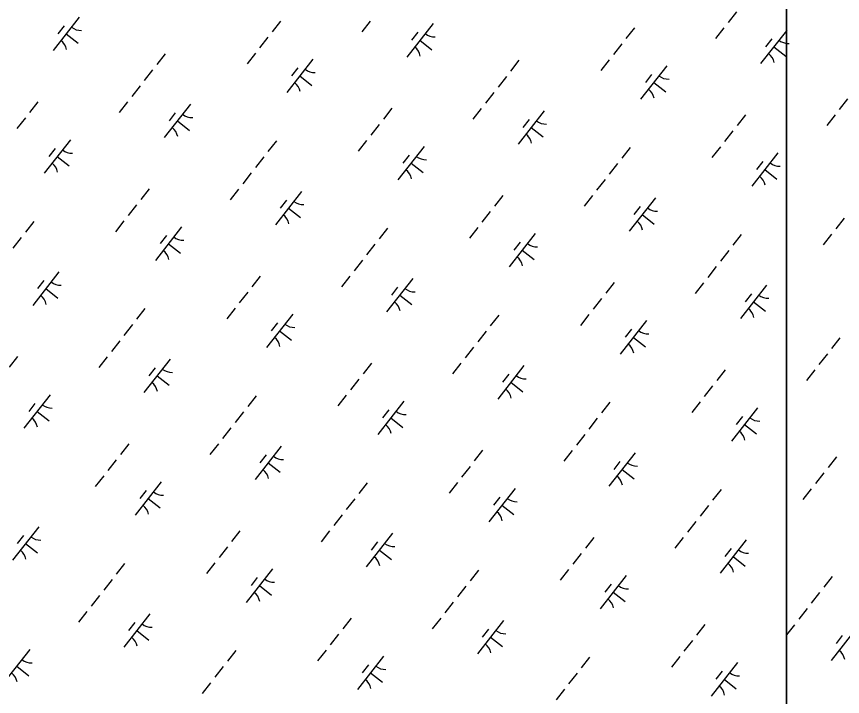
# Model space of a CAD drawing. Extents: x 3896831 to 3918110, y 171006 to 193349.
# Drawn here: x 3905073 to 3906045, y 181481 to 182282 of the extents above; entities that cross this region are included whole.
import ezdxf

# ---------------------------------------------------------------- set-up
doc = ezdxf.new("R2010")
doc.units = 0
doc.layers.add('V-WETL-SWMP', color=7, linetype='Continuous')

msp = doc.modelspace()

# ---------------------------------------------------------------- linework, layer by layer
at = {"layer": 'V-WETL-SWMP'}
for p, q in [((3905979.34, 184854.89), (3905979.34, 179465.22)), ((3905979.34, 179465.22), (3905979.34, 184854.89)), ((3905146.55, 182281.2), (3905115.71, 182241.85)), ((3905920.51, 182287.43), (3905910.64, 182274.84)), ((3905128.76, 182271.01), (3905121.35, 182261.57)), ((3905383.6, 182276.37), (3905373.73, 182263.78)), ((3905489.06, 182276.24), (3905479.19, 182263.65)), ((3905563.19, 182273.5), (3905532.35, 182234.15)), ((3905800.24, 182268.67), (3905790.37, 182256.08)), ((3905905.7, 182268.54), (3905895.83, 182255.95)), ((3905131.13, 182261.53), (3905145.3, 182250.42)), ((3905545.4, 182263.31), (3905538, 182253.87)), ((3905979.34, 182265.17), (3905948.99, 182226.45)), ((3905979.84, 182265.81), (3905979.34, 182265.17)), ((3905368.79, 182257.48), (3905358.92, 182244.89)), ((3905547.77, 182253.83), (3905561.94, 182242.72)), ((3905785.43, 182249.78), (3905775.56, 182237.19)), ((3905962.04, 182255.61), (3905954.64, 182246.17)), ((3905964.41, 182246.13), (3905978.58, 182235.02)), ((3905247.75, 182238), (3905237.88, 182225.41)), ((3905353.99, 182238.59), (3905344.12, 182226)), ((3905421.8, 182231.56), (3905390.96, 182192.2)), ((3905664.39, 182230.3), (3905654.52, 182217.71)), ((3905770.63, 182230.89), (3905760.76, 182218.3)), ((3905404.01, 182221.36), (3905396.61, 182211.92)), ((3905838.45, 182223.86), (3905807.6, 182184.5)), ((3905232.94, 182219.11), (3905223.07, 182206.52)), ((3905406.38, 182211.88), (3905420.55, 182200.78)), ((3905649.59, 182211.41), (3905639.72, 182198.82)), ((3905820.65, 182213.66), (3905813.25, 182204.22)), ((3905218.14, 182200.22), (3905208.27, 182187.63)), ((3905823.02, 182204.18), (3905837.19, 182193.08)), ((3905634.78, 182192.52), (3905624.91, 182179.93)), ((3905097.87, 182181.46), (3905088, 182168.87)), ((3905203.33, 182181.33), (3905193.46, 182168.74)), ((3906051.43, 182184.82), (3906041.56, 182172.23)), ((3905277.47, 182178.6), (3905246.62, 182139.24)), ((3905514.51, 182173.76), (3905504.64, 182161.17)), ((3905619.98, 182173.63), (3905610.11, 182161.04)), ((3905083.07, 182162.57), (3905073.2, 182149.98)), ((3905259.68, 182168.4), (3905252.27, 182158.96)), ((3905694.11, 182170.9), (3905663.27, 182131.54)), ((3905931.16, 182166.06), (3905921.29, 182153.47)), ((3906036.62, 182165.93), (3906026.75, 182153.34)), ((3905262.05, 182158.92), (3905276.21, 182147.82)), ((3905499.71, 182154.87), (3905489.84, 182142.28)), ((3905676.32, 182160.7), (3905668.92, 182151.26)), ((3905678.69, 182151.22), (3905692.86, 182140.12)), ((3905916.35, 182147.17), (3905906.48, 182134.58)), ((3905136.08, 182136.65), (3905105.23, 182097.29)), ((3905378.67, 182135.39), (3905368.8, 182122.8)), ((3905484.9, 182135.98), (3905475.03, 182123.39)), ((3905118.28, 182126.45), (3905110.88, 182117.01)), ((3905552.72, 182128.95), (3905521.88, 182089.59)), ((3905795.31, 182127.69), (3905785.44, 182115.1)), ((3905901.55, 182128.28), (3905891.68, 182115.69)), ((3905120.66, 182116.97), (3905134.82, 182105.87)), ((3905363.86, 182116.5), (3905353.99, 182103.91)), ((3905534.93, 182118.75), (3905527.53, 182109.31)), ((3905969.36, 182121.25), (3905938.52, 182081.89)), ((3905537.3, 182109.27), (3905551.47, 182098.17)), ((3905780.51, 182108.8), (3905770.64, 182096.21)), ((3905951.57, 182111.05), (3905944.17, 182101.61)), ((3905349.06, 182097.61), (3905339.19, 182085.02)), ((3905953.94, 182101.57), (3905968.11, 182090.47)), ((3905765.7, 182089.91), (3905755.83, 182077.32)), ((3905228.79, 182078.85), (3905218.92, 182066.26)), ((3905334.25, 182078.72), (3905324.38, 182066.13)), ((3905408.39, 182075.99), (3905377.54, 182036.63)), ((3905390.59, 182065.79), (3905383.19, 182056.35)), ((3905645.43, 182071.15), (3905635.56, 182058.56)), ((3905750.9, 182071.02), (3905741.03, 182058.43)), ((3905825.03, 182068.29), (3905794.19, 182028.93)), ((3905213.99, 182059.96), (3905204.12, 182047.37)), ((3905392.97, 182056.31), (3905407.13, 182045.21)), ((3905807.24, 182058.09), (3905799.83, 182048.65)), ((3905630.63, 182052.26), (3905620.76, 182039.67)), ((3905809.61, 182048.61), (3905823.78, 182037.51)), ((3906047.27, 182044.56), (3906037.4, 182031.97)), ((3905092.94, 182040.48), (3905083.07, 182027.89)), ((3905199.18, 182041.07), (3905189.31, 182028.48)), ((3905267, 182034.04), (3905236.15, 181994.69)), ((3905509.59, 182032.78), (3905499.72, 182020.19)), ((3905615.82, 182033.37), (3905605.95, 182020.78)), ((3905683.64, 182026.34), (3905652.8, 181986.99)), ((3906032.47, 182025.67), (3906022.6, 182013.08)), ((3905078.14, 182021.59), (3905068.27, 182009)), ((3905249.2, 182023.84), (3905241.8, 182014.4)), ((3905665.85, 182016.14), (3905658.44, 182006.7)), ((3905926.23, 182025.08), (3905916.36, 182012.49)), ((3905251.57, 182014.36), (3905265.74, 182003.26)), ((3905494.78, 182013.89), (3905484.91, 182001.3)), ((3905668.22, 182006.66), (3905682.38, 181995.56)), ((3905911.42, 182006.19), (3905901.55, 181993.6)), ((3905479.98, 181995), (3905470.11, 181982.41)), ((3905896.62, 181987.3), (3905886.75, 181974.71)), ((3905122.66, 181981.08), (3905091.82, 181941.73)), ((3905104.87, 181970.88), (3905097.47, 181961.44)), ((3905359.71, 181976.25), (3905349.84, 181963.65)), ((3905465.17, 181976.11), (3905455.3, 181963.52)), ((3905539.31, 181973.38), (3905508.46, 181934.03)), ((3905776.35, 181968.55), (3905766.48, 181955.95)), ((3905881.81, 181968.41), (3905871.94, 181955.82)), ((3905107.24, 181961.4), (3905121.41, 181950.3)), ((3905344.9, 181957.36), (3905335.03, 181944.76)), ((3905521.51, 181963.18), (3905514.11, 181953.74)), ((3905955.95, 181965.68), (3905925.1, 181926.33)), ((3905523.88, 181953.7), (3905538.05, 181942.6)), ((3905761.55, 181949.66), (3905751.68, 181937.06)), ((3905938.16, 181955.48), (3905930.75, 181946.04)), ((3905223.86, 181937.87), (3905213.99, 181925.28)), ((3905330.1, 181938.47), (3905320.23, 181925.87)), ((3905940.53, 181946), (3905954.69, 181934.9)), ((3905397.91, 181931.43), (3905367.07, 181892.08)), ((3905640.5, 181930.17), (3905630.63, 181917.58)), ((3905746.74, 181930.77), (3905736.87, 181918.17)), ((3905209.06, 181918.99), (3905199.19, 181906.39)), ((3905380.12, 181921.24), (3905372.72, 181911.79)), ((3905814.56, 181923.73), (3905783.71, 181884.38)), ((3905382.49, 181911.75), (3905396.66, 181900.65)), ((3905625.7, 181911.29), (3905615.83, 181898.69)), ((3905796.76, 181913.54), (3905789.36, 181904.09)), ((3905194.25, 181900.1), (3905184.38, 181887.5)), ((3905799.14, 181904.05), (3905813.3, 181892.95)), ((3906042.34, 181903.59), (3906032.47, 181890.99)), ((3905610.89, 181892.4), (3905601.02, 181879.8)), ((3905073.98, 181881.34), (3905064.11, 181868.74)), ((3905179.45, 181881.21), (3905169.58, 181868.61)), ((3906027.54, 181884.7), (3906017.67, 181872.1)), ((3905253.58, 181878.47), (3905222.74, 181839.12)), ((3905490.63, 181873.64), (3905480.76, 181861.04)), ((3905596.09, 181873.51), (3905586.22, 181860.91)), ((3905670.22, 181870.77), (3905639.38, 181831.42)), ((3905235.79, 181868.28), (3905228.39, 181858.83)), ((3905652.43, 181860.58), (3905645.03, 181851.13)), ((3905907.27, 181865.94), (3905897.4, 181853.34)), ((3906012.73, 181865.81), (3906002.86, 181853.21)), ((3905238.16, 181858.79), (3905252.33, 181847.69)), ((3905475.82, 181854.75), (3905465.95, 181842.15)), ((3905654.8, 181851.09), (3905668.97, 181839.99)), ((3905892.46, 181847.05), (3905882.6, 181834.45)), ((3905112.19, 181836.52), (3905081.35, 181797.17)), ((3905354.78, 181835.27), (3905344.91, 181822.67)), ((3905461.02, 181835.86), (3905451.15, 181823.26)), ((3905094.4, 181826.33), (3905086.99, 181816.88)), ((3905528.83, 181828.82), (3905497.99, 181789.47)), ((3905771.42, 181827.57), (3905761.55, 181814.97)), ((3905877.66, 181828.16), (3905867.79, 181815.56)), ((3905945.48, 181821.12), (3905914.63, 181781.77)), ((3905096.77, 181816.85), (3905110.94, 181805.74)), ((3905339.98, 181816.38), (3905330.11, 181803.78)), ((3905511.04, 181818.63), (3905503.64, 181809.18)), ((3905513.41, 181809.15), (3905527.58, 181798.04)), ((3905756.62, 181808.68), (3905746.75, 181796.08)), ((3905927.68, 181810.93), (3905920.28, 181801.48)), ((3905930.05, 181801.45), (3905944.22, 181790.34)), ((3905325.17, 181797.49), (3905315.3, 181784.89)), ((3905741.81, 181789.79), (3905731.94, 181777.19)), ((3905204.9, 181778.73), (3905195.03, 181766.14)), ((3905310.37, 181778.6), (3905300.5, 181766)), ((3905384.5, 181775.86), (3905353.66, 181736.51)), ((3905366.71, 181765.67), (3905359.3, 181756.22)), ((3905621.55, 181771.03), (3905611.68, 181758.44)), ((3905727.01, 181770.9), (3905717.14, 181758.3)), ((3905801.14, 181768.16), (3905770.3, 181728.81)), ((3906038.19, 181763.33), (3906028.32, 181750.74)), ((3905190.1, 181759.84), (3905180.23, 181747.25)), ((3905369.08, 181756.19), (3905383.24, 181745.08)), ((3905783.35, 181757.97), (3905775.95, 181748.52)), ((3905606.74, 181752.14), (3905596.87, 181739.55)), ((3905785.72, 181748.49), (3905799.89, 181737.38)), ((3906023.38, 181744.44), (3906013.51, 181731.85)), ((3905175.29, 181740.95), (3905165.42, 181728.36)), ((3905243.11, 181733.91), (3905212.27, 181694.56)), ((3905225.32, 181723.72), (3905217.91, 181714.27)), ((3905485.7, 181732.66), (3905475.83, 181720.06)), ((3905591.94, 181733.25), (3905582.07, 181720.66)), ((3905659.75, 181726.21), (3905628.91, 181686.86)), ((3905902.34, 181724.96), (3905892.47, 181712.36)), ((3906008.58, 181725.55), (3905998.71, 181712.96)), ((3905227.69, 181714.24), (3905241.85, 181703.13)), ((3905641.96, 181716.02), (3905634.56, 181706.57)), ((3905470.89, 181713.77), (3905461.02, 181701.17)), ((3905644.33, 181706.54), (3905658.5, 181695.43)), ((3905887.54, 181706.07), (3905877.67, 181693.48)), ((3905456.09, 181694.88), (3905446.22, 181682.29)), ((3905872.73, 181687.18), (3905862.86, 181674.59)), ((3905098.78, 181680.95), (3905067.93, 181641.6)), ((3905335.82, 181676.12), (3905325.95, 181663.53)), ((3905441.28, 181675.99), (3905431.41, 181663.4)), ((3905080.98, 181670.76), (3905073.58, 181661.31)), ((3905515.42, 181673.25), (3905484.57, 181633.9)), ((3905752.46, 181668.42), (3905742.59, 181655.83)), ((3905857.93, 181668.29), (3905848.06, 181655.7)), ((3905932.06, 181665.55), (3905901.22, 181626.2)), ((3905083.35, 181661.28), (3905097.52, 181650.17)), ((3905321.02, 181657.23), (3905311.15, 181644.64)), ((3905497.62, 181663.06), (3905490.22, 181653.61)), ((3905500, 181653.58), (3905514.16, 181642.47)), ((3905737.66, 181649.53), (3905727.79, 181636.94)), ((3905914.27, 181655.36), (3905906.87, 181645.91)), ((3905916.64, 181645.88), (3905930.81, 181634.77)), ((3905199.97, 181637.75), (3905190.1, 181625.16)), ((3905306.21, 181638.34), (3905296.34, 181625.75)), ((3905374.03, 181631.3), (3905343.18, 181591.95)), ((3905616.62, 181630.05), (3905606.75, 181617.46)), ((3905722.85, 181630.64), (3905712.98, 181618.05)), ((3905185.17, 181618.86), (3905175.3, 181606.27)), ((3905356.23, 181621.11), (3905348.83, 181611.67)), ((3905790.67, 181623.6), (3905759.83, 181584.25)), ((3906033.26, 181622.35), (3906023.39, 181609.76)), ((3905358.61, 181611.63), (3905372.77, 181600.52)), ((3905601.81, 181611.16), (3905591.94, 181598.57)), ((3905772.88, 181613.41), (3905765.47, 181603.97)), ((3905170.36, 181599.97), (3905160.49, 181587.38)), ((3905775.25, 181603.93), (3905789.42, 181592.82)), ((3906018.46, 181603.46), (3906008.59, 181590.87)), ((3905587.01, 181592.27), (3905577.14, 181579.68)), ((3905155.56, 181581.08), (3905145.69, 181568.49)), ((3905229.69, 181578.34), (3905198.85, 181538.99)), ((3906003.65, 181584.57), (3905993.78, 181571.98)), ((3905211.9, 181568.15), (3905204.5, 181558.71)), ((3905466.74, 181573.51), (3905456.87, 181560.92)), ((3905572.2, 181573.38), (3905562.33, 181560.79)), ((3905646.34, 181570.64), (3905615.49, 181531.29)), ((3905214.27, 181558.67), (3905228.44, 181547.56)), ((3905628.54, 181560.45), (3905621.14, 181551.01)), ((3905883.38, 181565.81), (3905873.51, 181553.22)), ((3905988.85, 181565.68), (3905979.34, 181553.55)), ((3906062.98, 181562.95), (3906032.14, 181523.59)), ((3905451.93, 181554.62), (3905442.06, 181542.03)), ((3905630.91, 181550.97), (3905645.08, 181539.86)), ((3905979.34, 181553.55), (3905978.98, 181553.09)), ((3906045.19, 181552.75), (3906037.78, 181543.31)), ((3905868.58, 181546.92), (3905858.71, 181534.33)), ((3905088.3, 181536.4), (3905057.46, 181497.04)), ((3905330.89, 181535.14), (3905321.02, 181522.55)), ((3905437.13, 181535.73), (3905427.26, 181523.14)), ((3905504.95, 181528.7), (3905474.1, 181489.34)), ((3905747.54, 181527.44), (3905737.67, 181514.85)), ((3905853.77, 181528.03), (3905843.9, 181515.44)), ((3905921.59, 181521), (3905890.75, 181481.64)), ((3905072.88, 181516.72), (3905087.05, 181505.62)), ((3905316.09, 181516.25), (3905306.22, 181503.66)), ((3905487.15, 181518.5), (3905479.75, 181509.06)), ((3905903.8, 181510.8), (3905896.39, 181501.36)), ((3905489.52, 181509.02), (3905503.69, 181497.92)), ((3905732.73, 181508.55), (3905722.86, 181495.96)), ((3905906.17, 181501.32), (3905920.33, 181490.22)), ((3905301.28, 181497.36), (3905291.41, 181484.77)), ((3905717.93, 181489.66), (3905708.06, 181477.07))]:
    msp.add_line(p, q, dxfattribs=at)
for centre, start, end in [((3905148.35, 182283.12), 231.14028, 272.68394), ((3905565, 182275.42), 231.14028, 272.68394), ((3905114.28, 182239.64), 11.14028, 52.68394), ((3905981.64, 182267.72), 231.14028, 262.49893), ((3905981.64, 182267.72), 262.49893, 272.68394), ((3905530.92, 182231.94), 11.14028, 52.68394), ((3905947.56, 182224.24), 11.14028, 52.68394), ((3905423.61, 182233.47), 231.14028, 272.68394), ((3905840.25, 182225.77), 231.14028, 272.68394), ((3905389.53, 182189.99), 11.14028, 52.68394), ((3905806.17, 182182.29), 11.14028, 52.68394), ((3905279.27, 182180.51), 231.14028, 272.68394), ((3905695.92, 182172.81), 231.14028, 272.68394), ((3905245.19, 182137.03), 11.14028, 52.68394), ((3905661.84, 182129.33), 11.14028, 52.68394), ((3905137.88, 182138.56), 231.14028, 272.68394), ((3905554.52, 182130.86), 231.14028, 272.68394), ((3905103.8, 182095.08), 11.14028, 52.68394), ((3905971.17, 182123.16), 231.14028, 272.68394), ((3905520.45, 182087.38), 11.14028, 52.68394), ((3905937.09, 182079.68), 11.14028, 52.68394), ((3905410.19, 182077.9), 231.14028, 272.68394), ((3905826.83, 182070.2), 231.14028, 272.68394), ((3905376.11, 182034.42), 11.14028, 52.68394), ((3905792.76, 182026.72), 11.14028, 52.68394), ((3905268.8, 182035.96), 231.14028, 272.68394), ((3905234.72, 181992.48), 11.14028, 52.68394), ((3905685.44, 182028.26), 231.14028, 272.68394), ((3905651.37, 181984.78), 11.14028, 52.68394), ((3905124.47, 181983), 231.14028, 272.68394), ((3905541.11, 181975.3), 231.14028, 272.68394), ((3905090.39, 181939.52), 11.14028, 52.68394), ((3905957.75, 181967.6), 231.14028, 272.68394), ((3905507.03, 181931.82), 11.14028, 52.68394), ((3905923.67, 181924.12), 11.14028, 52.68394), ((3905399.72, 181933.35), 231.14028, 272.68394), ((3905816.36, 181925.65), 231.14028, 272.68394), ((3905365.64, 181889.87), 11.14028, 52.68394), ((3905782.28, 181882.17), 11.14028, 52.68394), ((3905255.38, 181880.39), 231.14028, 272.68394), ((3905221.31, 181836.91), 11.14028, 52.68394), ((3905672.03, 181872.69), 231.14028, 272.68394), ((3905637.95, 181829.21), 11.14028, 52.68394), ((3905113.99, 181838.44), 231.14028, 272.68394), ((3905530.64, 181830.74), 231.14028, 272.68394), ((3905079.92, 181794.96), 11.14028, 52.68394), ((3905947.28, 181823.04), 231.14028, 272.68394), ((3905496.56, 181787.26), 11.14028, 52.68394), ((3905913.2, 181779.56), 11.14028, 52.68394), ((3905386.3, 181777.78), 231.14028, 272.68394), ((3905802.95, 181770.08), 231.14028, 272.68394), ((3905352.23, 181734.3), 11.14028, 52.68394), ((3905768.87, 181726.6), 11.14028, 52.68394), ((3905244.91, 181735.83), 231.14028, 272.68394), ((3905661.56, 181728.13), 231.14028, 272.68394), ((3905210.84, 181692.35), 11.14028, 52.68394), ((3905627.48, 181684.65), 11.14028, 52.68394), ((3905100.58, 181682.87), 231.14028, 272.68394), ((3905517.22, 181675.17), 231.14028, 272.68394), ((3905066.5, 181639.39), 11.14028, 52.68394), ((3905933.86, 181667.47), 231.14028, 272.68394), ((3905483.14, 181631.69), 11.14028, 52.68394), ((3905899.79, 181623.99), 11.14028, 52.68394), ((3905375.83, 181633.22), 231.14028, 272.68394), ((3905792.47, 181625.52), 231.14028, 272.68394), ((3905341.75, 181589.74), 11.14028, 52.68394), ((3905758.4, 181582.04), 11.14028, 52.68394), ((3905231.5, 181580.26), 231.14028, 272.68394), ((3905648.14, 181572.56), 231.14028, 272.68394), ((3905197.42, 181536.78), 11.14028, 52.68394), ((3905614.06, 181529.08), 11.14028, 52.68394), ((3906030.71, 181521.38), 11.14028, 52.68394), ((3905090.11, 181538.31), 231.14028, 272.68394), ((3905506.75, 181530.61), 231.14028, 272.68394), ((3905056.03, 181494.83), 11.14028, 52.68394), ((3905472.67, 181487.13), 11.14028, 52.68394), ((3905923.39, 181522.91), 231.14028, 272.68394), ((3905889.32, 181479.43), 11.14028, 52.68394)]:
    msp.add_arc(centre, 17.62, start, end, dxfattribs=at)

doc.saveas('drawing.dxf')
